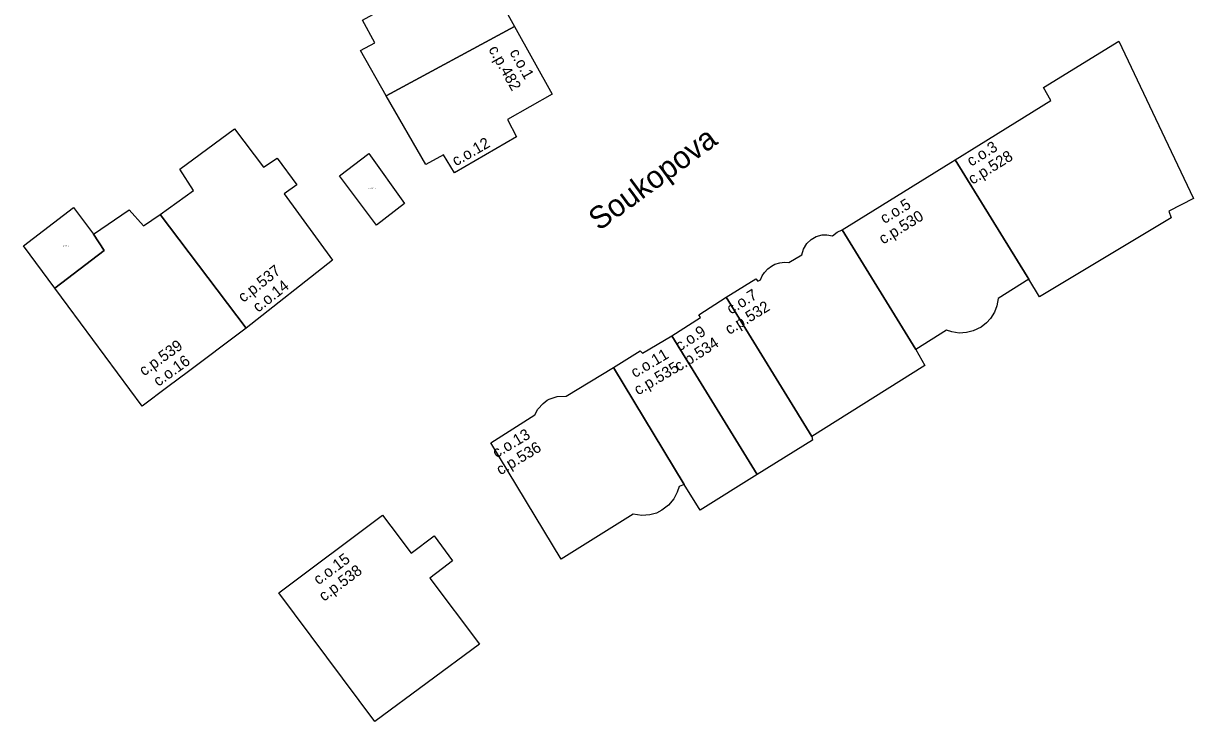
# Model space of a CAD drawing. Extents: x -600391 to -599491, y -1160176 to -1159402.
# Drawn here: x -600213.1 to -600108, y -1160088.9 to -1160026.2 of the extents above; entities that cross this region are included whole.
import ezdxf

# ---------------------------------------------------------------- set-up
doc = ezdxf.new("R2010")
doc.units = 0
for name, color, linetype in [('Level 10', 7, 'Continuous'), ('Level 11', 7, 'Continuous'), ('Level 12', 7, 'Continuous'), ('Level 25', 7, 'Continuous'), ('Level 61', 7, 'Continuous'), ('Level 62', 7, 'Continuous')]:
    doc.layers.add(name, color=color, linetype=linetype)

msp = doc.modelspace()

# ---------------------------------------------------------------- linework, layer by layer
at = {"layer": 'Level 61'}
for points in [[(-600171.2, -1160022.55), (-600169.03, -1160026.47)], [(-600181.58, -1160027.92), (-600182.69, -1160025.91)], [(-600180.56, -1160032.69), (-600169.03, -1160026.47)], [(-600169.03, -1160026.47), (-600180.56, -1160032.69)], [(-600169.03, -1160026.47), (-600165.66, -1160032.54)], [(-600182.88, -1160028.63), (-600181.58, -1160027.92)], [(-600180.56, -1160032.69), (-600182.88, -1160028.63)], [(-600121.5, -1160031.94), (-600114.76, -1160027.77)], [(-600114.76, -1160027.77), (-600110.6, -1160036.5)], [(-600176.99, -1160038.86), (-600180.56, -1160032.69)], [(-600165.66, -1160032.54), (-600169.65, -1160034.81)], [(-600120.85, -1160033.11), (-600121.5, -1160031.94)], [(-600127.31, -1160037.13), (-600120.85, -1160033.11)], [(-600169.65, -1160034.81), (-600168.85, -1160036.39)], [(-600199.11, -1160039.28), (-600194.2, -1160035.67)], [(-600194.2, -1160035.67), (-600191.59, -1160039.11)], [(-600168.85, -1160036.39), (-600174.43, -1160039.61)], [(-600110.6, -1160036.5), (-600108.03, -1160041.9)], [(-600184.75, -1160039.88), (-600182.13, -1160037.87)], [(-600182.13, -1160037.87), (-600178.92, -1160042.36)], [(-600175.4, -1160038), (-600176.99, -1160038.86)], [(-600174.43, -1160039.61), (-600175.4, -1160038)], [(-600129.44, -1160038.45), (-600127.31, -1160037.13)], [(-600191.59, -1160039.11), (-600190.35, -1160038.28)], [(-600190.35, -1160038.28), (-600188.6, -1160040.69)], [(-600139.61, -1160044.72), (-600129.84, -1160038.69)], [(-600129.84, -1160038.69), (-600129.44, -1160038.45)], [(-600122.97, -1160048.92), (-600129.44, -1160038.45)], [(-600129.44, -1160038.45), (-600122.97, -1160048.92)], [(-600197.86, -1160041.19), (-600199.11, -1160039.28)], [(-600181.44, -1160044.32), (-600184.75, -1160039.88)], [(-600200.85, -1160043.35), (-600197.86, -1160041.19)], [(-600188.6, -1160040.69), (-600189.74, -1160041.5)], [(-600189.74, -1160041.5), (-600185.39, -1160047.45)], [(-600108.03, -1160041.9), (-600110.25, -1160043.06)], [(-600213.15, -1160046.16), (-600208.64, -1160042.72)], [(-600208.64, -1160042.72), (-600206.86, -1160045.12)], [(-600206.86, -1160045.12), (-600203.66, -1160042.92)], [(-600203.66, -1160042.92), (-600202.37, -1160044.38)], [(-600202.37, -1160044.38), (-600200.85, -1160043.35)], [(-600193.13, -1160053.57), (-600200.85, -1160043.35)], [(-600200.85, -1160043.35), (-600193.13, -1160053.57)], [(-600178.92, -1160042.36), (-600181.44, -1160044.32)], [(-600110.25, -1160043.06), (-600110.04, -1160043.65)], [(-600110.04, -1160043.65), (-600121.86, -1160050.74)], [(-600206.86, -1160045.12), (-600205.9, -1160046.57)], [(-600205.9, -1160046.57), (-600206.86, -1160045.12)], [(-600142.23, -1160045.5), (-600141.93, -1160045.34)], [(-600141.93, -1160045.34), (-600141.41, -1160045.19)], [(-600141.41, -1160045.19), (-600140.99, -1160045.17)], [(-600140.99, -1160045.17), (-600140.46, -1160045.26)], [(-600140.46, -1160045.26), (-600140.06, -1160044.93)], [(-600140.06, -1160044.93), (-600139.61, -1160044.72)], [(-600132.99, -1160055.47), (-600139.61, -1160044.72)], [(-600139.61, -1160044.72), (-600132.99, -1160055.47)], [(-600210.34, -1160049.96), (-600213.15, -1160046.16)], [(-600143.23, -1160046.97), (-600143.07, -1160046.45)], [(-600143.07, -1160046.45), (-600142.76, -1160045.95)], [(-600142.76, -1160045.95), (-600142.37, -1160045.59)], [(-600142.37, -1160045.59), (-600142.23, -1160045.5)], [(-600205.9, -1160046.57), (-600210.34, -1160049.96)], [(-600210.34, -1160049.96), (-600205.9, -1160046.57)], [(-600185.39, -1160047.45), (-600193.13, -1160053.57)], [(-600144.4, -1160047.65), (-600143.23, -1160046.97)], [(-600146.79, -1160048.86), (-600146.59, -1160048.56)], [(-600146.59, -1160048.56), (-600146.29, -1160048.24)], [(-600146.29, -1160048.24), (-600145.95, -1160047.98)], [(-600145.95, -1160047.98), (-600145.64, -1160047.82)], [(-600145.64, -1160047.82), (-600145.21, -1160047.69)], [(-600145.21, -1160047.69), (-600144.79, -1160047.63)], [(-600144.79, -1160047.63), (-600144.4, -1160047.65)], [(-600150.03, -1160050.77), (-600147.35, -1160049.13)], [(-600147.35, -1160049.13), (-600147.19, -1160049.34)], [(-600147.19, -1160049.34), (-600146.93, -1160049.22)], [(-600146.93, -1160049.22), (-600146.79, -1160048.86)], [(-600122.83, -1160049.17), (-600125.6, -1160050.9)], [(-600122.83, -1160049.17), (-600122.97, -1160048.92)], [(-600122.97, -1160048.92), (-600122.83, -1160049.17)], [(-600121.86, -1160050.74), (-600122.83, -1160049.17)], [(-600209.12, -1160051.57), (-600210.34, -1160049.96)], [(-600202.48, -1160060.55), (-600209.12, -1160051.57)], [(-600152.47, -1160052.35), (-600150.03, -1160050.77)], [(-600150.03, -1160050.77), (-600142.33, -1160063.3)], [(-600142.33, -1160063.3), (-600150.03, -1160050.77)], [(-600125.7, -1160051.54), (-600125.93, -1160052.13)], [(-600125.6, -1160050.9), (-600125.7, -1160051.54)], [(-600154.91, -1160054.25), (-600152.32, -1160052.59)], [(-600152.32, -1160052.59), (-600152.47, -1160052.35)], [(-600126.28, -1160052.69), (-600126.63, -1160053.08)], [(-600125.93, -1160052.13), (-600126.28, -1160052.69)], [(-600193.49, -1160053.84), (-600198.31, -1160057.44)], [(-600193.13, -1160053.57), (-600193.49, -1160053.84)], [(-600130.22, -1160053.74), (-600132.99, -1160055.47)], [(-600129.74, -1160053.9), (-600130.22, -1160053.74)], [(-600127.83, -1160053.81), (-600128.44, -1160053.96)], [(-600127.11, -1160053.46), (-600127.83, -1160053.81)], [(-600126.63, -1160053.08), (-600127.11, -1160053.46)], [(-600157.53, -1160055.81), (-600154.91, -1160054.25)], [(-600154.91, -1160054.25), (-600147.24, -1160066.71)], [(-600147.24, -1160066.71), (-600154.91, -1160054.25)], [(-600129.09, -1160054), (-600129.74, -1160053.9)], [(-600128.44, -1160053.96), (-600129.09, -1160054)], [(-600160.13, -1160057.08), (-600157.75, -1160055.6)], [(-600157.75, -1160055.6), (-600157.53, -1160055.81)], [(-600132.99, -1160055.47), (-600132.16, -1160056.9)], [(-600132.16, -1160056.9), (-600142.33, -1160063.3)], [(-600198.31, -1160057.44), (-600200.17, -1160058.82)], [(-600164.4, -1160059.67), (-600160.13, -1160057.08)], [(-600153.78, -1160067.6), (-600160.13, -1160057.08)], [(-600160.13, -1160057.08), (-600153.78, -1160067.6)], [(-600200.17, -1160058.82), (-600202.48, -1160060.55)], [(-600166.47, -1160060.32), (-600166.09, -1160060.02)], [(-600166.09, -1160060.02), (-600165.93, -1160059.94)], [(-600165.93, -1160059.94), (-600165.19, -1160059.7)], [(-600165.19, -1160059.7), (-600164.4, -1160059.67)], [(-600167.2, -1160061.35), (-600166.93, -1160060.84)], [(-600166.93, -1160060.84), (-600166.47, -1160060.32)], [(-600171.15, -1160063.87), (-600167.2, -1160061.35)], [(-600142.33, -1160063.3), (-600142.25, -1160063.61)], [(-600164.83, -1160074.31), (-600171.15, -1160063.87)], [(-600142.25, -1160063.61), (-600147.24, -1160066.71)], [(-600147.24, -1160066.71), (-600152.36, -1160069.89)], [(-600154.41, -1160068.3), (-600154.72, -1160068.9)], [(-600154.25, -1160067.77), (-600154.41, -1160068.3)], [(-600153.78, -1160067.6), (-600154.25, -1160067.77)], [(-600152.36, -1160069.89), (-600153.78, -1160067.6)], [(-600155.19, -1160069.44), (-600155.8, -1160069.91)], [(-600154.72, -1160068.9), (-600155.19, -1160069.44)], [(-600190.19, -1160077.32), (-600180.88, -1160070.36)], [(-600180.88, -1160070.36), (-600180.13, -1160071.33)], [(-600158.37, -1160070.27), (-600164.83, -1160074.31)], [(-600157.59, -1160070.38), (-600158.37, -1160070.27)], [(-600156.89, -1160070.32), (-600157.59, -1160070.38)], [(-600156.28, -1160070.16), (-600156.89, -1160070.32)], [(-600155.8, -1160069.91), (-600156.28, -1160070.16)], [(-600180.13, -1160071.33), (-600178.33, -1160073.76)], [(-600178.33, -1160073.76), (-600176.25, -1160072.21)], [(-600176.25, -1160072.21), (-600174.59, -1160074.45)], [(-600174.59, -1160074.45), (-600175.51, -1160075.14)], [(-600175.51, -1160075.14), (-600176.65, -1160076.02)], [(-600176.65, -1160076.02), (-600172.19, -1160081.94)], [(-600181.57, -1160088.89), (-600190.19, -1160077.32)], [(-600172.19, -1160081.94), (-600181.57, -1160088.89)]]:
    msp.add_lwpolyline(points, dxfattribs=at)
at = {"layer": 'Level 62'}
for points in [[(-600171.2, -1160022.55), (-600169.03, -1160026.47), (-600180.56, -1160032.69), (-600182.88, -1160028.63), (-600181.58, -1160027.92), (-600182.69, -1160025.91), (-600172.45, -1160020.27), (-600171.2, -1160022.55)], [(-600174.43, -1160039.61), (-600175.4, -1160038), (-600176.99, -1160038.86), (-600180.56, -1160032.69), (-600169.03, -1160026.47), (-600165.66, -1160032.54), (-600169.65, -1160034.81), (-600168.85, -1160036.39), (-600174.43, -1160039.61)], [(-600121.86, -1160050.74), (-600122.83, -1160049.17), (-600122.97, -1160048.92), (-600129.44, -1160038.45), (-600127.31, -1160037.13), (-600120.85, -1160033.11), (-600121.5, -1160031.94), (-600114.76, -1160027.77), (-600110.6, -1160036.5), (-600108.03, -1160041.9), (-600110.25, -1160043.06), (-600110.04, -1160043.65), (-600121.86, -1160050.74)], [(-600185.39, -1160047.45), (-600193.13, -1160053.57), (-600200.85, -1160043.35), (-600197.86, -1160041.19), (-600199.11, -1160039.28), (-600194.2, -1160035.67), (-600191.59, -1160039.11), (-600190.35, -1160038.28), (-600188.6, -1160040.69), (-600189.74, -1160041.5), (-600185.39, -1160047.45)], [(-600184.75, -1160039.88), (-600182.13, -1160037.87), (-600178.92, -1160042.36), (-600181.44, -1160044.32), (-600184.75, -1160039.88)], [(-600122.97, -1160048.92), (-600122.83, -1160049.17), (-600125.6, -1160050.9), (-600125.7, -1160051.54), (-600125.93, -1160052.13), (-600126.28, -1160052.69), (-600126.63, -1160053.08), (-600127.11, -1160053.46), (-600127.83, -1160053.81), (-600128.44, -1160053.96), (-600129.09, -1160054), (-600129.74, -1160053.9), (-600130.22, -1160053.74), (-600132.99, -1160055.47), (-600139.61, -1160044.72), (-600129.84, -1160038.69), (-600129.44, -1160038.45), (-600122.97, -1160048.92)], [(-600206.86, -1160045.12), (-600205.9, -1160046.57), (-600210.34, -1160049.96), (-600213.15, -1160046.16), (-600208.64, -1160042.72), (-600206.86, -1160045.12)], [(-600200.17, -1160058.82), (-600202.48, -1160060.55), (-600209.12, -1160051.57), (-600210.34, -1160049.96), (-600205.9, -1160046.57), (-600206.86, -1160045.12), (-600203.66, -1160042.92), (-600202.37, -1160044.38), (-600200.85, -1160043.35), (-600193.13, -1160053.57), (-600193.49, -1160053.84), (-600198.31, -1160057.44), (-600200.17, -1160058.82)], [(-600139.61, -1160044.72), (-600132.99, -1160055.47), (-600132.16, -1160056.9), (-600142.33, -1160063.3), (-600150.03, -1160050.77), (-600147.35, -1160049.13), (-600147.19, -1160049.34), (-600146.93, -1160049.22), (-600146.79, -1160048.86), (-600146.59, -1160048.56), (-600146.29, -1160048.24), (-600145.95, -1160047.98), (-600145.64, -1160047.82), (-600145.21, -1160047.69), (-600144.79, -1160047.63), (-600144.4, -1160047.65), (-600143.23, -1160046.97), (-600143.07, -1160046.45), (-600142.76, -1160045.95), (-600142.37, -1160045.59), (-600142.23, -1160045.5), (-600141.93, -1160045.34), (-600141.41, -1160045.19), (-600140.99, -1160045.17), (-600140.46, -1160045.26), (-600140.06, -1160044.93), (-600139.61, -1160044.72)], [(-600154.91, -1160054.25), (-600152.32, -1160052.59), (-600152.47, -1160052.35), (-600150.03, -1160050.77), (-600142.33, -1160063.3), (-600142.25, -1160063.61), (-600147.24, -1160066.71), (-600154.91, -1160054.25)], [(-600154.91, -1160054.25), (-600147.24, -1160066.71), (-600152.36, -1160069.89), (-600153.78, -1160067.6), (-600160.13, -1160057.08), (-600157.75, -1160055.6), (-600157.53, -1160055.81), (-600154.91, -1160054.25)], [(-600171.15, -1160063.87), (-600167.2, -1160061.35), (-600166.93, -1160060.84), (-600166.47, -1160060.32), (-600166.09, -1160060.02), (-600165.93, -1160059.94), (-600165.19, -1160059.7), (-600164.4, -1160059.67), (-600160.13, -1160057.08), (-600153.78, -1160067.6), (-600154.25, -1160067.77), (-600154.41, -1160068.3), (-600154.72, -1160068.9), (-600155.19, -1160069.44), (-600155.8, -1160069.91), (-600156.28, -1160070.16), (-600156.89, -1160070.32), (-600157.59, -1160070.38), (-600158.37, -1160070.27), (-600164.83, -1160074.31), (-600171.15, -1160063.87)], [(-600174.59, -1160074.45), (-600175.51, -1160075.14), (-600176.65, -1160076.02), (-600172.19, -1160081.94), (-600181.57, -1160088.89), (-600190.19, -1160077.32), (-600180.88, -1160070.36), (-600180.13, -1160071.33), (-600178.33, -1160073.76), (-600176.25, -1160072.21), (-600174.59, -1160074.45)]]:
    msp.add_lwpolyline(points, dxfattribs=at)

# ---------------------------------------------------------------- texts
at = {"layer": 'Level 10'}
for s, rotation, p in [('c.o.1', 299.4258, (-600169.51, -1160028.79)), ('c.o.12', 29.9879, (-600174.29, -1160039.04)), ('c.o.3', 31.8639, (-600128.01, -1160039.07)), ('c.o.5', 31.6555, (-600135.8, -1160044.22)), ('c.o.14', 38.3323, (-600192.06, -1160052.19)), ('c.o.7', 31.4649, (-600149.6, -1160052.35)), ('c.o.9', 32.6571, (-600154.19, -1160055.66)), ('c.o.11', 30.7761, (-600158.22, -1160058.05)), ('c.o.16', 35.8041, (-600201.03, -1160058.84)), ('c.o.13', 30.8792, (-600170.65, -1160065.25)), ('c.o.15', 36.6407, (-600186.64, -1160076.66))]:
    msp.add_text(s, height=1, rotation=rotation, dxfattribs=at).set_placement(p)
at = {"layer": 'Level 11'}
msp.add_text('Soukopova', height=2, rotation=36.3417, dxfattribs=at).set_placement((-600161.44, -1160044.87))
at = {"layer": 'Level 12'}
for s, rotation, p in [('c.p.482', 299.4258, (-600171.4, -1160028.52)), ('c.p.528', 31.8639, (-600127.89, -1160040.69)), ('c.p.530', 31.6555, (-600135.92, -1160046.06)), ('c.p.537', 38.3323, (-600193.39, -1160051.3)), ('c.p.532', 31.4649, (-600149.74, -1160054.18)), ('c.p.539', 35.8041, (-600202.31, -1160057.9)), ('c.p.534', 32.6571, (-600154.28, -1160057.49)), ('c.p.535', 30.7761, (-600157.93, -1160059.61)), ('c.p.536', 30.8792, (-600170.3, -1160066.79)), ('c.p.538', 36.6407, (-600186.15, -1160078.14))]:
    msp.add_text(s, height=1, rotation=rotation, dxfattribs=at).set_placement(p)
at = {"layer": 'Level 25'}
for s, p in [('c.pp.482_A', (-600182.19, -1160041.04)), ('c.pp.539_A', (-600209.75, -1160046.22))]:
    msp.add_text(s, height=0.1, dxfattribs=at).set_placement(p)

doc.saveas('drawing.dxf')
